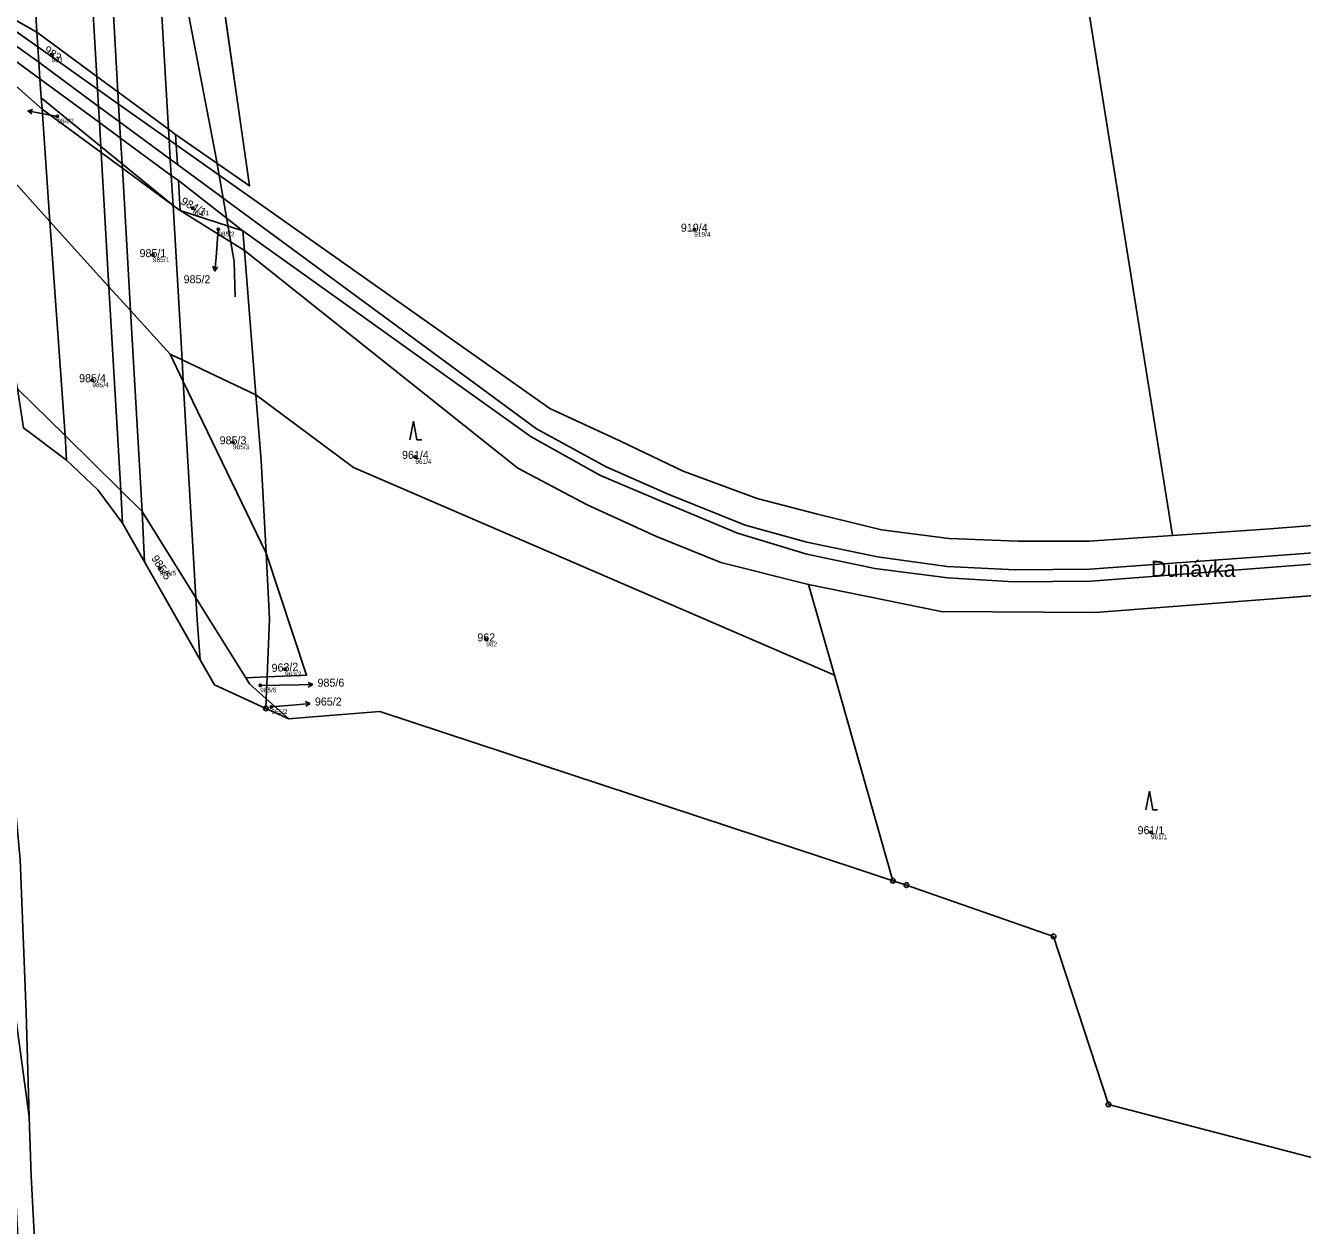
# Model space of a CAD drawing. Extents: x -603967 to -594699, y -1179315 to -1165625.
# Drawn here: x -595878.2 to -595606.9, y -1172870.2 to -1172615.3 of the extents above; entities that cross this region are included whole.
import ezdxf

# ---------------------------------------------------------------- set-up
doc = ezdxf.new("R2010")
doc.units = 0
for name, color, linetype in [('Definiční body', 7, 'Continuous'), ('Hranice parcel', 7, 'Continuous'), ('Parcelní čísla', 7, 'Continuous'), ('Polygon ku', 7, 'Continuous'), ('Polygon parcely', 7, 'Continuous'), ('Pop  PČ popisy', 7, 'Continuous'), ('Poz předměty', 7, 'Continuous'), ('Vnitřní kresba', 7, 'Continuous'), ('Věcná břemena k části', 7, 'Continuous'), ('Značky bodu BP', 7, 'Continuous'), ('Značky kultur', 7, 'Continuous')]:
    doc.layers.add(name, color=color, linetype=linetype)

msp = doc.modelspace()

# ---------------------------------------------------------------- linework, layer by layer
at = {"layer": 'Definiční body'}
for centre in [(-595872.66, -1172621.54994), (-595871.42, -1172634.54994), (-595842.68, -1172654.07994), (-595837.25, -1172658.55994), (-595736.15, -1172658.61994), (-595851.14, -1172664.02994), (-595863.98, -1172690.59994), (-595834.13, -1172703.78994), (-595795.39, -1172706.88994), (-595849.67, -1172730.57994), (-595780.33, -1172745.65994), (-595823.07, -1172752.00994), (-595828.35, -1172755.42994), (-595826.01, -1172759.99994), (-595639.13, -1172786.61994)]:
    msp.add_circle(centre, 0.25, dxfattribs=at)
at = {"layer": 'Hranice parcel'}
for p, q in [((-595634.54, -1172723.57), (-595656.72, -1172584.67)), ((-595915.8, -1172591.42), (-595875.61, -1172619.8)), ((-595837.33, -1172602.09), (-595830.65, -1172649.32)), ((-595875.83, -1172616.67), (-595888.79, -1172609.27)), ((-595875.61, -1172619.8), (-595875.83, -1172616.67)), ((-595888.24, -1172621.03), (-595874.69, -1172633)), ((-595846.18, -1172640.59), (-595846.32, -1172638.37)), ((-595830.65, -1172649.32), (-595846.32, -1172638.37)), ((-595766.83, -1172696.64), (-595846.18, -1172640.59)), ((-595846.18, -1172640.59), (-595845.93, -1172644.76)), ((-595845.93, -1172644.76), (-595769.62, -1172700.9)), ((-595832.03, -1172658.86), (-595845.73, -1172648.19)), ((-595845.34, -1172654.58), (-595845.73, -1172648.19)), ((-595846.87, -1172653.46), (-595845.34, -1172654.58)), ((-595845.34, -1172654.58), (-595832.03, -1172658.86)), ((-595831.7, -1172663.06), (-595845.34, -1172654.58)), ((-595832.03, -1172658.86), (-595831.7, -1172663.06)), ((-595831.7, -1172663.06), (-595773.59, -1172709.27)), ((-595831.7, -1172663.06), (-595829.25, -1172693.7)), ((-595878.62, -1172700.72), (-595869.49, -1172707.59)), ((-595614.81, -1172722.22), (-595634.54, -1172723.57)), ((-595634.54, -1172723.57), (-595652.24, -1172724.79)), ((-595827.09, -1172727.34), (-595826.35, -1172741.28)), ((-595827.09, -1172727.34), (-595818.48, -1172753.25)), ((-595852.96, -1172729.16), (-595841.08, -1172749.99)), ((-595711.86, -1172733.98), (-595706.38, -1172753.24)), ((-595614.19, -1172737.08), (-595594.88, -1172735.55)), ((-595650.96, -1172739.96), (-595614.19, -1172737.08)), ((-595826.35, -1172741.28), (-595826.86, -1172753.62)), ((-595841.08, -1172749.99), (-595838.09, -1172755.34)), ((-595831.38, -1172753.82), (-595826.86, -1172753.62)), ((-595826.86, -1172753.62), (-595827.05, -1172758.27)), ((-595818.48, -1172753.25), (-595826.86, -1172753.62)), ((-595706.38, -1172753.24), (-595693.93, -1172796.93)), ((-595838.09, -1172755.34), (-595827.13, -1172760.31)), ((-595827.05, -1172758.27), (-595827.13, -1172760.31)), ((-595827.05, -1172758.27), (-595822.3, -1172762.54)), ((-595827.13, -1172760.31), (-595822.3, -1172762.54)), ((-595822.3, -1172762.54), (-595817.15, -1172762.13)), ((-595701.6, -1172794.4), (-595693.93, -1172796.93))]:
    msp.add_line(p, q, dxfattribs=at)
for points in [[(-595614.99, -1172728.08), (-595485.6, -1172718.27), (-595469.02, -1172715.88), (-595452.67, -1172711.39), (-595435.94, -1172706.52), (-595417.7, -1172697.86), (-595396.14, -1172682.74), (-595379.24, -1172664.74), (-595364.87, -1172641.88), (-595245.56, -1172343.06), (-595211.48, -1172255.72), (-595198.77, -1172215.16), (-595189.93, -1172176.63), (-595186.99, -1172141.32), (-595172.43, -1171911.11), (-595166.58, -1171849.34), (-595160.46, -1171814.51)], [(-595195.28, -1172215.3), (-595207.72, -1172255.73), (-595359.25, -1172635.56), (-595364.29, -1172647.48), (-595374.82, -1172662.83), (-595386.23, -1172676), (-595394.34, -1172684.35), (-595416.9, -1172700.34), (-595435.16, -1172708.73), (-595468.54, -1172718.49), (-595484.53, -1172720.37), (-595651.81, -1172733.29), (-595668.26, -1172733.41), (-595682.25, -1172732.58), (-595697.76, -1172730.58), (-595712.22, -1172727.53), (-595726.94, -1172723.09), (-595743.04, -1172716.38), (-595756.08, -1172710.86), (-595770.78, -1172702.63), (-595832.03, -1172658.86)], [(-595845.73, -1172648.19), (-595847.24, -1172647.08), (-595858, -1172639.17), (-595862.48, -1172635.88), (-595875.14, -1172626.57), (-595917.63, -1172595.39), (-596004.71, -1172551.46), (-596012.61, -1172549.24), (-596026.69, -1172549.02), (-596036.71, -1172549.58), (-596054.07, -1172546.13), (-596103.99, -1172549.73), (-596164.8, -1172556.19), (-596180.03, -1172560.13)], [(-595919.13, -1172591.71), (-595875.39, -1172623.05), (-595862.68, -1172632.42), (-595858.2, -1172635.72), (-595847.44, -1172643.65), (-595845.93, -1172644.76)], [(-595846.32, -1172638.37), (-595847.81, -1172637.28), (-595858.57, -1172629.37), (-595863.05, -1172626.07), (-595875.83, -1172616.67)], [(-595846.18, -1172640.59), (-595847.68, -1172639.53), (-595858.42, -1172631.94), (-595862.89, -1172628.78), (-595875.61, -1172619.8)], [(-595365.3, -1172627.41), (-595373.33, -1172643.44), (-595381.58, -1172655.2), (-595390.62, -1172666.92), (-595402.9, -1172678.28), (-595419, -1172690.38), (-595434.58, -1172699.02), (-595454.54, -1172706.46), (-595470.07, -1172710.46), (-595483.51, -1172712), (-595614.81, -1172722.22)], [(-595874.69, -1172633), (-595874.86, -1172630.59), (-595862.19, -1172640.94), (-595857.68, -1172644.62), (-595846.87, -1172653.46)], [(-595874.69, -1172633), (-595862.11, -1172642.25), (-595857.63, -1172645.54), (-595846.87, -1172653.46)], [(-595886.01, -1172642.5), (-595873.01, -1172656.87), (-595860.47, -1172670.73), (-595855.89, -1172675.79), (-595847.49, -1172685.07)], [(-595847.49, -1172685.07), (-595844.95, -1172686.27), (-595829.25, -1172693.7)], [(-595847.49, -1172685.07), (-595844.68, -1172690.89), (-595827.09, -1172727.34)], [(-595879.88, -1172692.41), (-595869.81, -1172702.34), (-595857.96, -1172714.02), (-595853.43, -1172718.49), (-595842, -1172736.81), (-595831.38, -1172753.82)], [(-595829.25, -1172693.7), (-595808.5, -1172709.13), (-595706.38, -1172753.24)], [(-595829.25, -1172693.7), (-595828.13, -1172707.69), (-595827.09, -1172727.34)], [(-595652.24, -1172724.79), (-595667.37, -1172724.76), (-595681.97, -1172724.22), (-595696.38, -1172722.38), (-595709.7, -1172719.14), (-595722.78, -1172715.71), (-595738.47, -1172709.91), (-595751.84, -1172703.56), (-595766.83, -1172696.64)], [(-595769.62, -1172700.9), (-595754.83, -1172709), (-595741.71, -1172714.83), (-595725.35, -1172721.37), (-595712.23, -1172725.03), (-595697.22, -1172728.13), (-595682.44, -1172730.16), (-595667.87, -1172730.87), (-595652.14, -1172730.71), (-595614.99, -1172728.08)], [(-595869.49, -1172707.59), (-595862.87, -1172713.88), (-595857.57, -1172720.95), (-595852.96, -1172729.16)], [(-595773.59, -1172709.27), (-595758.9, -1172717.04), (-595744.16, -1172723.83)], [(-595744.16, -1172723.83), (-595730.48, -1172729.3), (-595711.86, -1172733.98)], [(-595711.86, -1172733.98), (-595683.67, -1172739.71), (-595650.96, -1172739.96)], [(-595827.05, -1172758.27), (-595830.59, -1172755.08), (-595831.38, -1172753.82)], [(-595817.15, -1172762.13), (-595802.91, -1172760.98), (-595701.6, -1172794.4)], [(-595693.93, -1172796.93), (-595691.08, -1172797.87), (-595659.83, -1172808.75), (-595648.15, -1172844.46)], [(-595648.15, -1172844.46), (-595589.53, -1172859.77), (-595569.29, -1172861.16)]]:
    msp.add_lwpolyline(points, dxfattribs=at)
at = {"layer": 'Polygon ku'}
msp.add_lwpolyline([(-595878.62, -1172700.72), (-595869.49, -1172707.59), (-595862.87, -1172713.88), (-595857.57, -1172720.95), (-595852.96, -1172729.16), (-595841.08, -1172749.99), (-595838.09, -1172755.34), (-595827.13, -1172760.31), (-595822.3, -1172762.54), (-595817.15, -1172762.13), (-595802.91, -1172760.98), (-595701.6, -1172794.4), (-595693.93, -1172796.93), (-595691.08, -1172797.87), (-595659.83, -1172808.75), (-595648.15, -1172844.46), (-595589.53, -1172859.77)], dxfattribs=at)
at = {"layer": 'Polygon parcely'}
for points in [[(-595198.77, -1172215.16), (-595211.48, -1172255.72), (-595245.56, -1172343.06), (-595364.87, -1172641.88), (-595379.24, -1172664.74), (-595396.14, -1172682.74), (-595417.7, -1172697.86), (-595435.94, -1172706.52), (-595452.67, -1172711.39), (-595469.02, -1172715.88), (-595485.6, -1172718.27), (-595614.99, -1172728.08), (-595652.14, -1172730.71), (-595667.87, -1172730.87), (-595682.44, -1172730.16), (-595697.22, -1172728.13), (-595712.23, -1172725.03), (-595725.35, -1172721.37)], [(-595919.13, -1172591.71), (-595875.39, -1172623.05), (-595862.68, -1172632.42), (-595858.2, -1172635.72), (-595847.44, -1172643.65), (-595845.93, -1172644.76), (-595846.18, -1172640.59), (-595847.68, -1172639.53), (-595858.42, -1172631.94), (-595862.89, -1172628.78), (-595875.61, -1172619.8), (-595915.8, -1172591.42)], [(-595725.35, -1172721.37), (-595741.71, -1172714.83), (-595754.83, -1172709), (-595769.62, -1172700.9), (-595845.93, -1172644.76), (-595847.44, -1172643.65), (-595858.2, -1172635.72), (-595862.68, -1172632.42), (-595875.39, -1172623.05), (-595919.13, -1172591.71)], [(-595917.63, -1172595.39), (-595875.14, -1172626.57), (-595862.48, -1172635.88), (-595858, -1172639.17), (-595847.24, -1172647.08), (-595845.73, -1172648.19), (-595832.03, -1172658.86), (-595770.78, -1172702.63), (-595756.08, -1172710.86), (-595743.04, -1172716.38), (-595726.94, -1172723.09), (-595712.22, -1172727.53), (-595697.76, -1172730.58), (-595682.25, -1172732.58), (-595668.26, -1172733.41), (-595651.81, -1172733.29), (-595484.53, -1172720.37)], [(-595888.24, -1172621.03), (-595874.69, -1172633), (-595874.86, -1172630.59), (-595862.19, -1172640.94), (-595857.68, -1172644.62), (-595846.87, -1172653.46), (-595845.34, -1172654.58), (-595845.73, -1172648.19), (-595847.24, -1172647.08), (-595858, -1172639.17), (-595862.48, -1172635.88), (-595875.14, -1172626.57), (-595917.63, -1172595.39)], [(-595483.51, -1172712), (-595614.81, -1172722.22), (-595634.54, -1172723.57), (-595652.24, -1172724.79), (-595667.37, -1172724.76), (-595681.97, -1172724.22), (-595696.38, -1172722.38), (-595709.7, -1172719.14), (-595722.78, -1172715.71), (-595738.47, -1172709.91), (-595751.84, -1172703.56), (-595766.83, -1172696.64), (-595846.18, -1172640.59), (-595845.93, -1172644.76), (-595769.62, -1172700.9), (-595754.83, -1172709), (-595741.71, -1172714.83), (-595725.35, -1172721.37), (-595712.23, -1172725.03), (-595697.22, -1172728.13), (-595682.44, -1172730.16), (-595667.87, -1172730.87), (-595652.14, -1172730.71), (-595614.99, -1172728.08), (-595485.6, -1172718.27)], [(-595484.53, -1172720.37), (-595651.81, -1172733.29), (-595668.26, -1172733.41), (-595682.25, -1172732.58), (-595697.76, -1172730.58), (-595712.22, -1172727.53), (-595726.94, -1172723.09), (-595743.04, -1172716.38), (-595756.08, -1172710.86), (-595770.78, -1172702.63), (-595832.03, -1172658.86), (-595831.7, -1172663.06), (-595773.59, -1172709.27), (-595758.9, -1172717.04), (-595744.16, -1172723.83), (-595730.48, -1172729.3), (-595711.86, -1172733.98), (-595683.67, -1172739.71), (-595650.96, -1172739.96), (-595614.19, -1172737.08), (-595594.88, -1172735.55)]]:
    msp.add_lwpolyline(points, dxfattribs=at)
for points in [[(-595334.34, -1172549.64), (-595506.92, -1172476.65), (-595594.45, -1172537.17), (-595656.72, -1172584.67), (-595634.54, -1172723.57), (-595614.81, -1172722.22), (-595483.51, -1172712), (-595470.07, -1172710.46), (-595454.54, -1172706.46), (-595434.58, -1172699.02), (-595419, -1172690.38), (-595402.9, -1172678.28), (-595390.62, -1172666.92), (-595381.58, -1172655.2), (-595373.33, -1172643.44), (-595365.3, -1172627.41)], [(-595913.11, -1172587.79), (-595915.8, -1172591.42), (-595875.61, -1172619.8), (-595875.83, -1172616.67), (-595888.79, -1172609.27), (-595887.85, -1172569.82), (-595893.33, -1172564.55)], [(-595888.79, -1172609.27), (-595875.83, -1172616.67), (-595863.05, -1172626.07), (-595858.57, -1172629.37), (-595847.81, -1172637.28), (-595846.32, -1172638.37), (-595830.65, -1172649.32), (-595837.33, -1172602.09), (-595850.29, -1172593.82), (-595861.01, -1172586.97), (-595865.48, -1172584.11), (-595877.77, -1172576.26), (-595887.85, -1172569.82)], [(-595634.54, -1172723.57), (-595656.72, -1172584.67), (-595667.3, -1172593.42), (-595711.44, -1172609.29), (-595750.57, -1172611.13), (-595820.42, -1172613.01), (-595837.33, -1172602.09), (-595830.65, -1172649.32), (-595846.32, -1172638.37), (-595846.18, -1172640.59), (-595766.83, -1172696.64), (-595751.84, -1172703.56), (-595738.47, -1172709.91), (-595722.78, -1172715.71), (-595709.7, -1172719.14), (-595696.38, -1172722.38), (-595681.97, -1172724.22), (-595667.37, -1172724.76), (-595652.24, -1172724.79)], [(-595858.57, -1172629.37), (-595863.05, -1172626.07), (-595875.83, -1172616.67), (-595875.61, -1172619.8), (-595862.89, -1172628.78), (-595858.42, -1172631.94), (-595847.68, -1172639.53), (-595846.18, -1172640.59), (-595846.32, -1172638.37), (-595847.81, -1172637.28)], [(-595847.49, -1172685.07), (-595844.95, -1172686.27), (-595829.25, -1172693.7), (-595831.7, -1172663.06), (-595845.34, -1172654.58), (-595846.87, -1172653.46), (-595857.63, -1172645.54), (-595862.11, -1172642.25), (-595874.69, -1172633), (-595888.24, -1172621.03), (-595886.01, -1172642.5), (-595873.01, -1172656.87), (-595860.47, -1172670.73), (-595855.89, -1172675.79)], [(-595846.87, -1172653.46), (-595857.68, -1172644.62), (-595862.19, -1172640.94), (-595874.86, -1172630.59), (-595874.69, -1172633), (-595862.11, -1172642.25), (-595857.63, -1172645.54)], [(-595853.43, -1172718.49), (-595842, -1172736.81), (-595831.38, -1172753.82), (-595826.86, -1172753.62), (-595826.35, -1172741.28), (-595827.09, -1172727.34), (-595844.68, -1172690.89), (-595847.49, -1172685.07), (-595855.89, -1172675.79), (-595860.47, -1172670.73), (-595873.01, -1172656.87), (-595886.01, -1172642.5), (-595881.91, -1172681.98), (-595879.88, -1172692.41), (-595869.81, -1172702.34), (-595857.96, -1172714.02)], [(-595832.03, -1172658.86), (-595845.73, -1172648.19), (-595845.34, -1172654.58)], [(-595831.7, -1172663.06), (-595832.03, -1172658.86), (-595845.34, -1172654.58)], [(-595808.5, -1172709.13), (-595706.38, -1172753.24), (-595711.86, -1172733.98), (-595730.48, -1172729.3), (-595744.16, -1172723.83), (-595758.9, -1172717.04), (-595773.59, -1172709.27), (-595831.7, -1172663.06), (-595829.25, -1172693.7)], [(-595827.09, -1172727.34), (-595828.13, -1172707.69), (-595829.25, -1172693.7), (-595844.95, -1172686.27), (-595847.49, -1172685.07), (-595844.68, -1172690.89)], [(-595857.57, -1172720.95), (-595852.96, -1172729.16), (-595841.08, -1172749.99), (-595838.09, -1172755.34), (-595827.13, -1172760.31), (-595827.05, -1172758.27), (-595830.59, -1172755.08), (-595831.38, -1172753.82), (-595842, -1172736.81), (-595853.43, -1172718.49), (-595857.96, -1172714.02), (-595869.81, -1172702.34), (-595879.88, -1172692.41), (-595878.62, -1172700.72), (-595869.49, -1172707.59), (-595862.87, -1172713.88)], [(-595701.6, -1172794.4), (-595693.93, -1172796.93), (-595706.38, -1172753.24), (-595808.5, -1172709.13), (-595829.25, -1172693.7), (-595828.13, -1172707.69), (-595827.09, -1172727.34), (-595818.48, -1172753.25), (-595826.86, -1172753.62), (-595827.05, -1172758.27), (-595822.3, -1172762.54), (-595817.15, -1172762.13), (-595802.91, -1172760.98)], [(-595826.86, -1172753.62), (-595818.48, -1172753.25), (-595827.09, -1172727.34), (-595826.35, -1172741.28)], [(-595648.15, -1172844.46), (-595589.53, -1172859.77), (-595569.29, -1172861.16), (-595594.88, -1172735.55), (-595614.19, -1172737.08), (-595650.96, -1172739.96), (-595683.67, -1172739.71), (-595711.86, -1172733.98), (-595706.38, -1172753.24), (-595693.93, -1172796.93), (-595691.08, -1172797.87), (-595659.83, -1172808.75)], [(-595827.05, -1172758.27), (-595826.86, -1172753.62), (-595831.38, -1172753.82), (-595830.59, -1172755.08)], [(-595822.3, -1172762.54), (-595827.05, -1172758.27), (-595827.13, -1172760.31)]]:
    msp.add_lwpolyline(points, close=True, dxfattribs=at)
at = {"layer": 'Pop  PČ popisy'}
for p, q in [((-595877.726, -1172633.357), (-595876.647, -1172633.057)), ((-595874.78, -1172633.93), (-595877.726, -1172633.357)), ((-595877.726, -1172633.357), (-595876.838, -1172634.04)), ((-595871.42, -1172634.55), (-595874.78, -1172633.93)), ((-595837.25, -1172658.56), (-595837.71, -1172664.45)), ((-595837.71, -1172664.45), (-595837.972, -1172667.44)), ((-595837.972, -1172667.44), (-595838.383, -1172666.398)), ((-595837.972, -1172667.44), (-595837.385, -1172666.486)), ((-595817.169, -1172755.268), (-595818.18, -1172754.784)), ((-595828.35, -1172755.43), (-595820.17, -1172755.32)), ((-595820.17, -1172755.32), (-595817.169, -1172755.268)), ((-595817.169, -1172755.268), (-595818.162, -1172755.786)), ((-595826.01, -1172760), (-595820.72, -1172759.55)), ((-595820.72, -1172759.55), (-595817.73, -1172759.288)), ((-595817.73, -1172759.288), (-595818.772, -1172758.877)), ((-595817.73, -1172759.288), (-595818.684, -1172759.875))]:
    msp.add_line(p, q, dxfattribs=at)
at = {"layer": 'Poz předměty'}
for p, q in [((-595865.69, -1172498.22), (-595837.82, -1172642.62)), ((-595837.82, -1172642.62), (-595836.21, -1172651.91)), ((-595836.21, -1172651.91), (-595833.87, -1172665.37)), ((-595833.87, -1172665.37), (-595833.66, -1172672.86))]:
    msp.add_line(p, q, dxfattribs=at)
at = {"layer": 'Vnitřní kresba'}
for p, q in [((-595877.77, -1172576.26), (-595875.83, -1172616.67)), ((-595863.05, -1172626.07), (-595865.48, -1172584.11)), ((-595858.57, -1172629.37), (-595861.01, -1172586.97)), ((-595849.29, -1172611.94), (-595847.81, -1172637.28)), ((-595875.61, -1172619.8), (-595875.39, -1172623.05)), ((-595875.14, -1172626.57), (-595875.39, -1172623.05)), ((-595874.86, -1172630.59), (-595875.14, -1172626.57)), ((-595862.89, -1172628.78), (-595863.05, -1172626.07)), ((-595862.68, -1172632.42), (-595862.89, -1172628.78)), ((-595858.42, -1172631.94), (-595858.57, -1172629.37)), ((-595862.48, -1172635.88), (-595862.68, -1172632.42)), ((-595858.2, -1172635.72), (-595858.42, -1172631.94)), ((-595873.01, -1172656.87), (-595874.69, -1172633)), ((-595862.19, -1172640.94), (-595862.48, -1172635.88)), ((-595858, -1172639.17), (-595858.2, -1172635.72)), ((-595847.81, -1172637.28), (-595847.68, -1172639.53)), ((-595857.68, -1172644.62), (-595858, -1172639.17)), ((-595847.68, -1172639.53), (-595847.44, -1172643.65)), ((-595862.11, -1172642.25), (-595862.19, -1172640.94)), ((-595860.47, -1172670.73), (-595862.11, -1172642.25)), ((-595857.63, -1172645.54), (-595857.68, -1172644.62)), ((-595855.89, -1172675.79), (-595857.63, -1172645.54)), ((-595847.44, -1172643.65), (-595847.24, -1172647.08)), ((-595847.24, -1172647.08), (-595846.87, -1172653.46)), ((-595846.87, -1172653.46), (-595844.95, -1172686.27)), ((-595869.81, -1172702.34), (-595873.01, -1172656.87)), ((-595857.96, -1172714.02), (-595860.47, -1172670.73)), ((-595853.43, -1172718.49), (-595855.89, -1172675.79)), ((-595844.95, -1172686.27), (-595844.68, -1172690.89)), ((-595844.68, -1172690.89), (-595842, -1172736.81)), ((-595869.49, -1172707.59), (-595869.81, -1172702.34)), ((-595857.57, -1172720.95), (-595857.96, -1172714.02)), ((-595852.96, -1172729.16), (-595853.43, -1172718.49)), ((-595842, -1172736.81), (-595841.72, -1172741.52)), ((-595841.72, -1172741.52), (-595841.08, -1172749.99))]:
    msp.add_line(p, q, dxfattribs=at)
at = {"layer": 'Věcná břemena k části'}
for points in [[(-595885.2, -1172744.27), (-595892.13, -1172738.94), (-595891.46, -1172743.87), (-595887.96, -1172746.56), (-595886.93, -1172748.6), (-595882.84, -1172792.62), (-595882.05, -1172812.98), (-595877.41, -1172847.11), (-595878.09, -1172824.89), (-595879.34, -1172792.39), (-595883.51, -1172747.62)], [(-595873.01, -1172926.96), (-595875.14, -1172894.57), (-595877.02, -1172859.71), (-595877.41, -1172847.11), (-595882.05, -1172812.98), (-595881.59, -1172825.01), (-595880.52, -1172859.85), (-595879.51, -1172878.67)]]:
    msp.add_lwpolyline(points, close=True, dxfattribs=at)
at = {"layer": 'Značky bodu BP'}
for centre, radius in [((-595827.13, -1172760.30988), 0.5), ((-595827.13, -1172760.30988), 0.0303), ((-595693.93, -1172796.92988), 0.5), ((-595693.93, -1172796.92988), 0.0303), ((-595691.08, -1172797.86988), 0.5), ((-595691.08, -1172797.86988), 0.0303), ((-595659.83, -1172808.74988), 0.5), ((-595659.83, -1172808.74988), 0.0303), ((-595648.15, -1172844.45988), 0.5), ((-595648.15, -1172844.45988), 0.0303)]:
    msp.add_circle(centre, radius, dxfattribs=at)
at = {"layer": 'Značky kultur'}
for p, q in [((-595795.79, -1172699.27), (-595796.54, -1172703.27)), ((-595795.04, -1172703.27), (-595795.79, -1172699.27)), ((-595795.04, -1172703.27), (-595794.044, -1172703.27)), ((-595639.45, -1172777.9), (-595640.2, -1172781.9)), ((-595638.7, -1172781.9), (-595639.45, -1172777.9)), ((-595638.7, -1172781.9), (-595637.704, -1172781.9))]:
    msp.add_line(p, q, dxfattribs=at)

# ---------------------------------------------------------------- texts
at = {"layer": 'Definiční body'}
for s, p in [('983', (-595872.66, -1172623.039)), ('984/2', (-595871.42, -1172636.039)), ('984/1', (-595842.68, -1172655.569)), ('985/2', (-595837.25, -1172660.049)), ('919/4', (-595736.15, -1172660.109)), ('985/1', (-595851.14, -1172665.519)), ('985/4', (-595863.98, -1172692.089)), ('985/3', (-595834.13, -1172705.279)), ('961/4', (-595795.39, -1172708.379)), ('985/5', (-595849.67, -1172732.069)), ('962', (-595780.33, -1172747.149)), ('963/2', (-595823.07, -1172753.499)), ('985/6', (-595828.35, -1172756.919)), ('965/2', (-595826.01, -1172761.489)), ('961/1', (-595639.13, -1172788.109))]:
    msp.add_text(s, height=0.999996, dxfattribs=at).set_placement(p)
at = {"layer": 'Parcelní čísla'}
for s, rotation, p in [('983', 324, (-595874.439, -1172620.782)), ('984/1', 331, (-595845.366, -1172653.076)), ('985/5', 303, (-595851.571, -1172728.432)), ('963/2', 3, (-595825.879, -1172752.582))]:
    msp.add_text(s, height=1.699998, rotation=rotation, dxfattribs=at).set_placement(p)
for s, p in [('919/4', (-595738.986, -1172659.045)), ('985/1', (-595853.976, -1172664.455)), ('985/2', (-595844.622, -1172670.005)), ('985/4', (-595866.816, -1172691.025)), ('985/3', (-595836.966, -1172704.215)), ('961/4', (-595798.226, -1172707.315)), ('962', (-595782.22, -1172746.085)), ('985/6', (-595816.17, -1172755.705)), ('965/2', (-595816.73, -1172759.715)), ('961/1', (-595641.966, -1172787.045))]:
    msp.add_text(s, height=1.699998, dxfattribs=at).set_placement(p)
at = {"layer": 'Pop  PČ popisy'}
msp.add_text('Dunávka', height=3.399996, dxfattribs=at).set_placement((-595639.106, -1172732.37))

doc.saveas('drawing.dxf')
